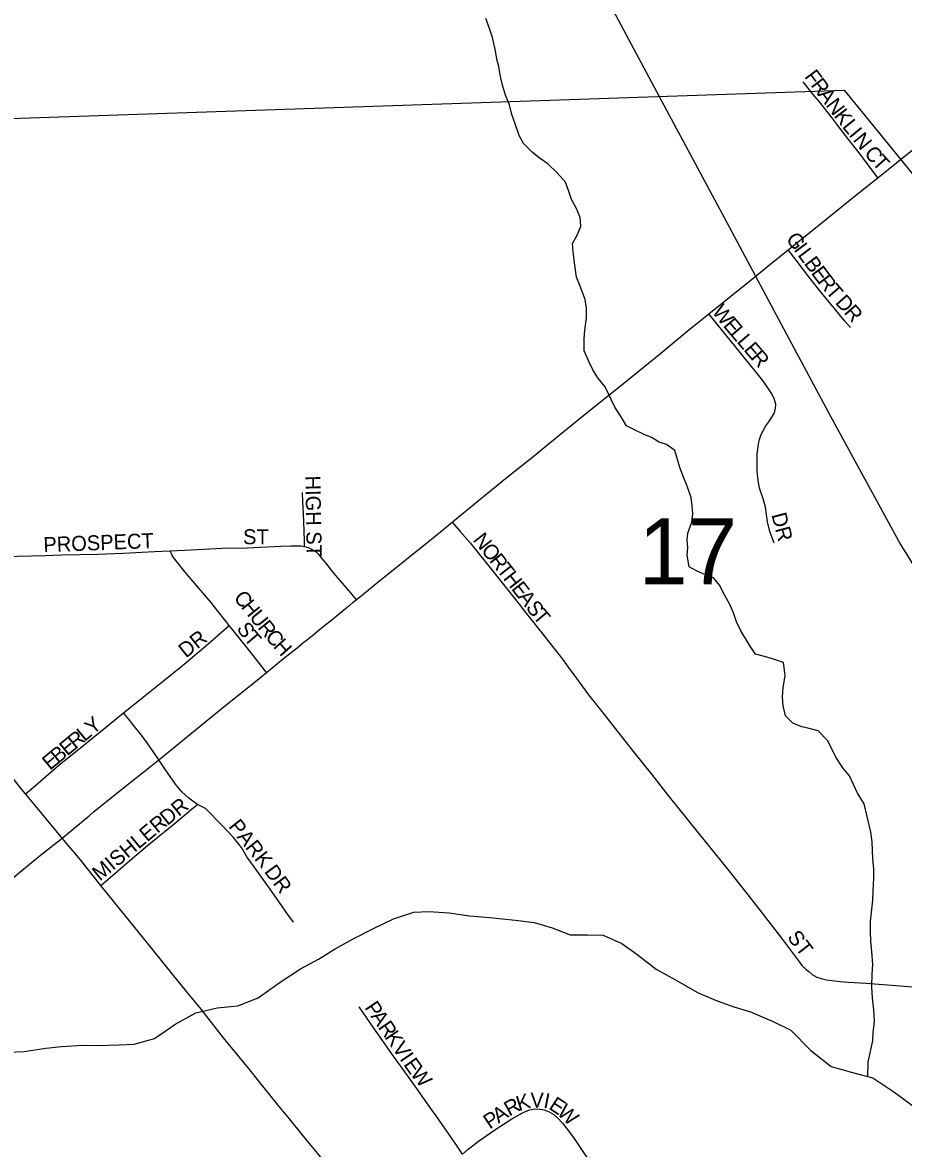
# Model space of a CAD drawing. Extents: x 1985906 to 2360102, y 891258 to 1222054.
# Drawn here: x 2145542 to 2148477, y 1042607 to 1046359 of the extents above; entities that cross this region are included whole.
import ezdxf

# ---------------------------------------------------------------- set-up
doc = ezdxf.new("R2010")
doc.units = 0
for name, color, linetype in [('GM_X_City_Street', 7, 'Continuous'), ('GM_X_City_Street_Text', 7, 'Continuous'), ('GM_X_Corporation', 7, 'Continuous'), ('GM_X_Major_River', 7, 'Continuous'), ('GM_X_Minor_River', 7, 'Continuous'), ('GM_X_Rail_Line', 7, 'Continuous'), ('GM_X_Section_Text', 7, 'Continuous'), ('GM_X_State_Route', 7, 'Continuous')]:
    doc.layers.add(name, color=color, linetype=linetype)

msp = doc.modelspace()

# ---------------------------------------------------------------- linework, layer by layer
at = {"layer": 'GM_X_City_Street'}
for points in [[(2148391.9, 1045841.8), (2148369.7, 1045871.3), (2148352.3, 1045894.6), (2148329.8, 1045924.6), (2148295.4, 1045968.3), (2148258.1, 1046016.3), (2148238.1, 1046042.8), (2148197.8, 1046094.6), (2148176.7, 1046119.7), (2148142.7, 1046161.1)], [(2148300.8, 1045342.3), (2148282.1, 1045364.4), (2148253, 1045399.5), (2148204.6, 1045458.1), (2148165.8, 1045507.2), (2148119.6, 1045567.2), (2148093.3, 1045601.4)], [(2148047, 1044624), (2148031.9, 1044663.1), (2148024.6, 1044695.4), (2148017.3, 1044744.4), (2148009.5, 1044771.5), (2147998, 1044807), (2147992.8, 1044833), (2147990.2, 1044863.8), (2147990, 1044904.3), (2147990.3, 1044920.9), (2147991.7, 1044937.4), (2147994.2, 1044953.8), (2147998, 1044970), (2148003.4, 1044985.6), (2148010.5, 1045000.6), (2148018.9, 1045014.9), (2148028.2, 1045028.7), (2148046.3, 1045056.4), (2148049.1, 1045063.4), (2148051.4, 1045073.9), (2148052.1, 1045087.6), (2148047, 1045106.6), (2148036.6, 1045124.5), (2148027.9, 1045138.7), (2148008.4, 1045165.6), (2147947.1, 1045241.2), (2147856, 1045353.8), (2147828.5, 1045387.8)], [(2146480.8, 1044612.9), (2146481.8, 1044630.1), (2146480.1, 1044664.9), (2146477.7, 1044722.5), (2146475.6, 1044762.7), (2146474.1, 1044793)], [(2146973.4, 1044693.6), (2147000.4, 1044662.5), (2147032.9, 1044625.2), (2147135.4, 1044496.8), (2147196.1, 1044420.3), (2147214.3, 1044397.6), (2147232.3, 1044374.7), (2147270.9, 1044326.3), (2147340.6, 1044237.5), (2147360.4, 1044211.1), (2147389.3, 1044171.4), (2147428.1, 1044118.7), (2147468.1, 1044068.2), (2147577.8, 1043928.4), (2147637.7, 1043854.3), (2147692.2, 1043784.3), (2147793.7, 1043658.9), (2147887.4, 1043541.5), (2147955.5, 1043456.4), (2148006.8, 1043390.8), (2148067.4, 1043312.4), (2148098, 1043271.8), (2148127.2, 1043231.8), (2148138.6, 1043216.9), (2148151.5, 1043204), (2148162.9, 1043194.8), (2148173.6, 1043186.2), (2148188.5, 1043177.6), (2148203.5, 1043173.4), (2148221.3, 1043168.4), (2148266, 1043162.7), (2148292.6, 1043161.2), (2148353.2, 1043157.7), (2148509.1, 1043144.8)], [(2145130, 1044570.8), (2145157, 1044571.5), (2145287.5, 1044575.1), (2145477, 1044579), (2145618.1, 1044583.3), (2145672.9, 1044585), (2145790.9, 1044587.6), (2145876.9, 1044590.4), (2145981.7, 1044595.9), (2146033.9, 1044598.3)], [(2146033.9, 1044598.3), (2146081.8, 1044600.4), (2146206.5, 1044606.8), (2146290.5, 1044608.9), (2146402.1, 1044613.8), (2146435.7, 1044614.9), (2146468.8, 1044614.6), (2146480.8, 1044612.9)], [(2146229.8, 1044350.1), (2146219.3, 1044363.5), (2146189.4, 1044402.1), (2146168.7, 1044427.3), (2146115.7, 1044489.4), (2146084.1, 1044526.9), (2146053.5, 1044565.4), (2146041.4, 1044580.7), (2146033.9, 1044598.3)], [(2146480.8, 1044612.9), (2146494, 1044609.7), (2146506.8, 1044603.4), (2146516.8, 1044596.9), (2146528.2, 1044586.8), (2146536.2, 1044576.5), (2146551, 1044558.8), (2146578.2, 1044524.2), (2146599.2, 1044499.4), (2146634.3, 1044458.2), (2146653.9, 1044435.2)], [(2145878.2, 1044058.8), (2145882.3, 1044062.2), (2145933.7, 1044103.4), (2146010.9, 1044165), (2146075.2, 1044216.7), (2146151.4, 1044280.3), (2146213.1, 1044335.3), (2146229.8, 1044350.1)], [(2146354.6, 1044192.7), (2146338.7, 1044213), (2146298.6, 1044263.9), (2146248.8, 1044325.8), (2146229.8, 1044350.1)], [(2145551, 1043788.7), (2145539.3, 1043803.1), (2145469.5, 1043891.5), (2145390.7, 1043990.8), (2145285.8, 1044118.5), (2145188.6, 1044239.6), (2145147.4, 1044290.8), (2145126.5, 1044316.5)], [(2145551, 1043788.7), (2145576.8, 1043809.9), (2145662.8, 1043884), (2145741.2, 1043947.5), (2145818.5, 1044009.7), (2145878.2, 1044058.8)], [(2145995.4, 1043902), (2145967, 1043944.4), (2145957.1, 1043958), (2145938, 1043983.6), (2145928.9, 1043995.6), (2145919.5, 1044007.5), (2145909.5, 1044019.9), (2145899, 1044032.9), (2145888, 1044046.5), (2145878.2, 1044058.8)], [(2146125.2, 1043753.5), (2146108.8, 1043764.3), (2146096.2, 1043774.4), (2146072.2, 1043795.7), (2146051.3, 1043820.3), (2146015.7, 1043872.2), (2145995.4, 1043902)], [(2145673.6, 1043641.3), (2145584.3, 1043748.2), (2145551, 1043788.7)], [(2145802.7, 1043482.5), (2145833.8, 1043509.4), (2145899.1, 1043566.7), (2145958.5, 1043616.1), (2146046.9, 1043688.7), (2146109.4, 1043740.9), (2146125.2, 1043753.5)], [(2146444.6, 1043361.3), (2146425.9, 1043386.4), (2146372.4, 1043463.5), (2146313, 1043544.9), (2146288.9, 1043578.7), (2146271.8, 1043609.2), (2146245, 1043642.9), (2146208.1, 1043682), (2146151.2, 1043739.4), (2146125.2, 1043753.5)], [(2145802.7, 1043482.5), (2145734.5, 1043568.3), (2145673.6, 1043641.3)], [(2147008.1, 1041972.9), (2147003.2, 1041989.9), (2146994.9, 1042007.2), (2146949.8, 1042064.4), (2146896.4, 1042129.7), (2146803.4, 1042244.4), (2146701.9, 1042369.1), (2146643.3, 1042442.9), (2146591.9, 1042505.6), (2146562.9, 1042542.5), (2146539.8, 1042571.5), (2146472.5, 1042654.6), (2146431, 1042705.4), (2146392.8, 1042751.6), (2146325, 1042836.8), (2146294.1, 1042873.7), (2146211.5, 1042975.8), (2146137, 1043071.4), (2146089.6, 1043128.2), (2146041.6, 1043187.8), (2145949.2, 1043301.6), (2145826.3, 1043453.8), (2145802.7, 1043482.5)], [(2147007.5, 1042588.1), (2146985.1, 1042620.7), (2146917.6, 1042718.4), (2146910.5, 1042728.5), (2146859.8, 1042800), (2146824.2, 1042849.8), (2146777.6, 1042914), (2146712.5, 1043007.7), (2146676.2, 1043061), (2146663.8, 1043078.4)], [(2147007.5, 1042588.1), (2147026.4, 1042603.9), (2147061, 1042630.9), (2147116.1, 1042669), (2147171.7, 1042705.1), (2147207.6, 1042725.8), (2147231.5, 1042735.3), (2147250.4, 1042738.4), (2147266.1, 1042737.7), (2147280.5, 1042735.9), (2147297.1, 1042729), (2147312.6, 1042719.5), (2147325.9, 1042707.6), (2147340.9, 1042690.6), (2147364.2, 1042661), (2147384.4, 1042633.3), (2147411.5, 1042593.4), (2147484.4, 1042485.7), (2147536.5, 1042405.6), (2147552.2, 1042382.3)]]:
    msp.add_lwpolyline(points, dxfattribs=at)
at = {"layer": 'GM_X_Corporation'}
msp.add_lwpolyline([(2148957.2, 1041835.4), (2147128, 1041709.2), (2145918.5, 1041646.7), (2145935.9, 1040097.9), (2145144.4, 1040070.5), (2145156.2, 1039069.2), (2144332.8, 1039066.3), (2143737.1, 1040467.5), (2143243, 1041302), (2142809.8, 1040839.1), (2141806.4, 1039792.4), (2141829.9, 1040714.5), (2141793.2, 1041590), (2142952.9, 1041601.7), (2142416.7, 1042814.3), (2142418.2, 1044478.5), (2142392.2, 1045989.3), (2145107.6, 1046025.8), (2148280.2, 1046133.3), (2148462.3, 1045910.5), (2148889, 1045385.3)], dxfattribs=at)
at = {"layer": 'GM_X_Major_River'}
for points in [[(2145494.9, 1042927.5), (2145546.9, 1042929.9), (2145619, 1042940.5), (2145673, 1042946.9), (2145743, 1042951.4), (2145793.1, 1042949.8), (2145861.2, 1042952.3), (2145913.2, 1042954.7), (2145981.2, 1042973.2), (2146052.9, 1043021.8), (2146118.8, 1043058.4), (2146190.7, 1043075), (2146258.8, 1043081.5), (2146326.7, 1043108.1), (2146396.4, 1043158.7), (2146468.2, 1043205.3), (2146528, 1043237.8), (2146583.8, 1043272.3), (2146643.7, 1043304.8), (2146711.5, 1043339.4), (2146777.4, 1043372), (2146845.3, 1043394.5), (2146895.4, 1043396.9), (2146963.5, 1043391.4), (2147031.6, 1043381.9), (2147097.8, 1043376.4), (2147183.9, 1043367), (2147246.1, 1043359.4), (2147306.3, 1043341.8)], [(2147306.3, 1043341.8), (2147366.5, 1043318.2), (2147424.6, 1043318.6), (2147476.7, 1043317), (2147538.9, 1043289.4), (2147589.3, 1043253.7), (2147653.7, 1043204.1), (2147718, 1043168.4), (2147790.4, 1043126.9), (2147850.7, 1043101.3), (2147908.9, 1043079.7), (2147967.1, 1043062), (2148045.4, 1043028.5), (2148101.7, 1043000.9), (2148168.3, 1042933.2), (2148236.7, 1042879.6), (2148307, 1042860.1), (2148375.2, 1042842.5), (2148445.6, 1042794.9), (2148516, 1042743.3)]]:
    msp.add_lwpolyline(points, dxfattribs=at)
at = {"layer": 'GM_X_Minor_River'}
for points in [[(2147292.1, 1045888.8), (2147263.8, 1045908.7), (2147239.6, 1045926.6), (2147211.2, 1045956.4), (2147196.9, 1045982.4), (2147182.5, 1046024.5), (2147172.2, 1046052.5), (2147164, 1046084.6), (2147151.6, 1046116.6), (2147141.3, 1046150.6), (2147133, 1046184.7), (2147128.7, 1046212.8), (2147122.5, 1046236.8), (2147118.3, 1046264.9), (2147107.8, 1046309), (2147097.5, 1046339), (2147085.2, 1046373.1)], [(2148358.1, 1042846.9), (2148359.5, 1042895.7), (2148367.2, 1042929.9), (2148374.9, 1042966.1), (2148376.7, 1042992.2), (2148380.4, 1043030.4), (2148378.1, 1043068.5), (2148373.7, 1043108.6), (2148371.4, 1043144.8), (2148373, 1043188.9), (2148374.8, 1043219.1), (2148372.5, 1043249.2), (2148368.1, 1043297.3), (2148367.8, 1043329.5), (2148367.6, 1043363.6), (2148371.3, 1043393.7), (2148375, 1043433.9), (2148376.7, 1043466.1), (2148378.4, 1043506.2), (2148378.1, 1043538.4), (2148375.8, 1043570.5), (2148373.6, 1043600.6), (2148373.3, 1043628.7), (2148369, 1043660.8), (2148356.6, 1043712.9), (2148346.2, 1043755), (2148323.8, 1043790.9), (2148297.2, 1043848.9), (2148274.9, 1043874.9), (2148252.5, 1043910.8), (2148240.2, 1043936.8), (2148223.9, 1043966.8), (2148193.5, 1043998.7), (2148163.3, 1044006.5), (2148139.2, 1044012.3), (2148109, 1044024.1), (2148084.7, 1044048), (2148076.4, 1044082.1), (2148074.1, 1044112.2), (2148075.9, 1044142.3), (2148083.5, 1044182.5), (2148077.1, 1044226.7), (2148040.9, 1044238.4), (2148014.7, 1044246.2), (2147984.6, 1044254), (2147964.2, 1044283.9), (2147935.7, 1044331.9), (2147921.4, 1044361.9), (2147911.1, 1044391.9), (2147898.8, 1044420), (2147882.5, 1044449.9), (2147864.2, 1044483.9), (2147843.9, 1044507.9), (2147819.7, 1044517.7), (2147787.5, 1044531.5), (2147763.2, 1044545.3), (2147756.9, 1044583.5), (2147758.7, 1044609.6), (2147756.5, 1044633.7), (2147758.3, 1044657.8), (2147772, 1044694), (2147775.8, 1044722.2), (2147773.6, 1044748.2), (2147769.3, 1044776.3), (2147757, 1044814.4), (2147744.6, 1044844.4), (2147732.3, 1044876.4), (2147724.1, 1044902.4), (2147715.8, 1044932.5), (2147687.5, 1044952.3), (2147663.4, 1044960.2), (2147637.1, 1044976), (2147613, 1044985.9), (2147580.7, 1045001.7), (2147554.5, 1045015.5), (2147536.2, 1045045.5), (2147515.8, 1045077.4), (2147483.1, 1045145.4), (2147458.8, 1045175.4), (2147442.5, 1045201.3), (2147430.2, 1045227.3), (2147413.8, 1045265.4), (2147413.5, 1045305.5), (2147415.3, 1045333.7), (2147420.9, 1045373.8), (2147420.7, 1045406), (2147416.4, 1045436.1), (2147400, 1045480.1), (2147387.7, 1045510.1), (2147381.2, 1045558.2), (2147376.9, 1045596.4), (2147374.7, 1045622.5), (2147390.5, 1045652.7), (2147402.3, 1045680.9), (2147400, 1045709), (2147387.7, 1045739), (2147371.4, 1045769), (2147361.1, 1045799), (2147350.8, 1045827.1), (2147322.5, 1045859), (2147292.1, 1045888.8)]]:
    msp.add_lwpolyline(points, dxfattribs=at)
at = {"layer": 'GM_X_Rail_Line'}
msp.add_lwpolyline([(2144884.6, 1053865.7), (2145086.6, 1053186.6), (2145241.4, 1052661), (2145384.3, 1052178.5), (2145792.3, 1050803.7), (2145913.2, 1050397.7), (2146181, 1049490), (2146369.1, 1048860), (2146472.7, 1048517.1), (2146533.9, 1048343), (2146659.5, 1048028.7), (2146777.1, 1047772.9), (2146832.2, 1047661.3), (2146961.8, 1047420.7), (2147211, 1046955.6), (2147371.8, 1046657.9), (2147663.5, 1046112.3), (2147879.5, 1045709), (2147973.8, 1045532.9), (2148087.5, 1045320.9), (2148235.7, 1045045.1), (2148467.3, 1044619.3), (2148575.2, 1044446.4)], dxfattribs=at)
at = {"layer": 'GM_X_State_Route'}
for points in [[(2147742.5, 1045318.1), (2147755.8, 1045329), (2147828.5, 1045387.8), (2147896.7, 1045442.9), (2147970.1, 1045502.1), (2148031, 1045551.4), (2148093.3, 1045601.4), (2148223.7, 1045706.7), (2148328.4, 1045791.1), (2148391.9, 1045841.8), (2148455.6, 1045892.6), (2148512.1, 1045938.3), (2148520.6, 1045945.1)], [(2147247.3, 1044916.4), (2147293.7, 1044953.6), (2147430.4, 1045064.6), (2147528.2, 1045142.8), (2147668.5, 1045257.5), (2147742.5, 1045318.1)], [(2146629.3, 1044415.3), (2146629.7, 1044415.6), (2146643.5, 1044426.8), (2146653.9, 1044435.2), (2146675.5, 1044453.2), (2146725.2, 1044494.2), (2146911.3, 1044642.6), (2146935, 1044662), (2146973.4, 1044693.6), (2146999.2, 1044714.8), (2147151.4, 1044839.6), (2147247.3, 1044916.4)], [(2145763.6, 1043715.7), (2145777.1, 1043726.9), (2145878.6, 1043808.9), (2145968.1, 1043879.8), (2145995.4, 1043902), (2146196.1, 1044065.2), (2146336.1, 1044177.4), (2146354.6, 1044192.7), (2146411.4, 1044239.3), (2146437, 1044259.8), (2146456.5, 1044275.6), (2146474.8, 1044290.4), (2146492.1, 1044304.4), (2146507.4, 1044316.7), (2146523.9, 1044330), (2146537.2, 1044340.8), (2146557.7, 1044357.4), (2146567.7, 1044365.5), (2146592.1, 1044385.3), (2146606.1, 1044396.6), (2146617.4, 1044405.7), (2146629.3, 1044415.3)], [(2145472, 1043478.2), (2145500, 1043500.7), (2145595.5, 1043579.3), (2145673.6, 1043641.3), (2145763.6, 1043715.7)]]:
    msp.add_lwpolyline(points, dxfattribs=at)

# ---------------------------------------------------------------- texts
at = {"layer": 'GM_X_City_Street_Text'}
for s, rotation, p in [('F', 306.8972, (2148145.2, 1046178.5)), ('R', 306.8845, (2148166.3, 1046150.4)), ('A', 306.8743, (2148190.1, 1046118.7)), ('N', 306.867, (2148216.5, 1046083.5)), ('K', 307.5544, (2148243.3, 1046047.8)), ('L', 308.9199, (2148270.9, 1046011.9)), ('I', 309.2526, (2148293.2, 1045984.2)), ('N', 309.2094, (2148307.1, 1045967.2)), ('C', 310.3618, (2148344, 1045922)), ('T', 312.0746, (2148370.7, 1045890.6)), ('G', 306.6732, (2148083.6, 1045637.3)), ('I', 306.6439, (2148109.9, 1045602)), ('L', 306.6774, (2148123, 1045584.3)), ('B', 306.6756, (2148144.1, 1045556.1)), ('E', 306.6622, (2148167.7, 1045524.3)), ('R', 307.688, (2148189.3, 1045495.3)), ('T', 310.823, (2148215.4, 1045461.6)), ('W', 307.9561, (2147837.3, 1045395.1)), ('D', 311.4801, (2148247.6, 1045424.7)), ('R', 311.5078, (2148276.7, 1045391.7)), ('E', 310.3921, (2147874, 1045348.2)), ('L', 310.6102, (2147896.9, 1045321.3)), ('L', 310.6102, (2147919.8, 1045294.5)), ('E', 310.5717, (2147942.7, 1045267.8)), ('R', 310.6166, (2147965.6, 1045241.1)), ('HIGH ST', 271.0579, (2146483.9, 1044848.8)), ('DR', 284.7487, (2148036.8, 1044718.8)), ('PROSPECT', 2.172, (2145612, 1044593.9)), ('ST', 0, (2146276.5, 1044620.3)), ('N', 308.1683, (2147040.6, 1044634.3)), ('O', 308.1683, (2147067.8, 1044599.7)), ('R', 308.1795, (2147095, 1044565.1)), ('T', 308.1806, (2147119.5, 1044534)), ('H', 308.1944, (2147141.3, 1044506.3)), ('E', 308.1649, (2147168.5, 1044471.7)), ('C', 308.9784, (2146242.8, 1044441.2)), ('A', 307.2328, (2147190.1, 1044444.2)), ('H', 308.9772, (2146267.7, 1044410.5)), ('S', 307.0939, (2147216.7, 1044409.2)), ('T', 310.3196, (2147239.9, 1044378.7)), ('U', 308.9772, (2146295.4, 1044376.3)), ('S', 303.7431, (2146253.3, 1044340.1)), ('T', 310.5, (2146276.7, 1044305.7)), ('R', 308.9784, (2146323, 1044342.1)), ('DR', 38.6562, (2146086.2, 1044239.3)), ('C', 308.9784, (2146347.9, 1044311.3)), ('H', 311.6715, (2146374.5, 1044278.5)), ('Y', 39.7851, (2145775.2, 1043983.3)), ('R', 39.7123, (2145717.6, 1043935.5)), ('L', 39.6796, (2145748, 1043960.8)), ('E', 39.6796, (2145690.4, 1043913)), ('E', 39.6796, (2145632.9, 1043865.2)), ('B', 39.6954, (2145660, 1043887.7)), ('DR', 38.6562, (2146024.2, 1043681)), ('MISHLER', 39.689, (2145799.4, 1043495.9)), ('PARK', 308.6545, (2146226.1, 1043679.2)), ('DR', 306.2494, (2146345.2, 1043529.3)), ('ST', 307.5629, (2148087.9, 1043309.8)), ('P', 304.2356, (2146680.2, 1043076.1)), ('A', 304.2485, (2146700.1, 1043047)), ('R', 304.2565, (2146724.8, 1043010.6)), ('K', 304.2485, (2146747.1, 1042977.9)), ('V', 304.2485, (2146771.9, 1042941.5)), ('I', 304.2577, (2146796.6, 1042905.2)), ('E', 305.0934, (2146809.5, 1042886.3)), ('W', 308.7089, (2146831.8, 1042854.8)), ('R', 28.814, (2147163.7, 1042712.5)), ('K', 17.3983, (2147195.9, 1042730.5)), ('V', 359.4972, (2147233.9, 1042743.1)), ('I', 348.8272, (2147275.4, 1042742.9)), ('E', 326.416, (2147292.2, 1042740.6)), ('W', 316.9979, (2147319.9, 1042722.5)), ('P', 33.4476, (2147098.4, 1042669.5)), ('A', 33.2657, (2147127.7, 1042688.8))]:
    msp.add_text(s, height=50, rotation=rotation, dxfattribs=at).set_placement(p)
at = {"layer": 'GM_X_Section_Text'}
msp.add_text('17', height=221, rotation=0, dxfattribs=at).set_placement((2147594.3, 1044486.3))

doc.saveas('drawing.dxf')
